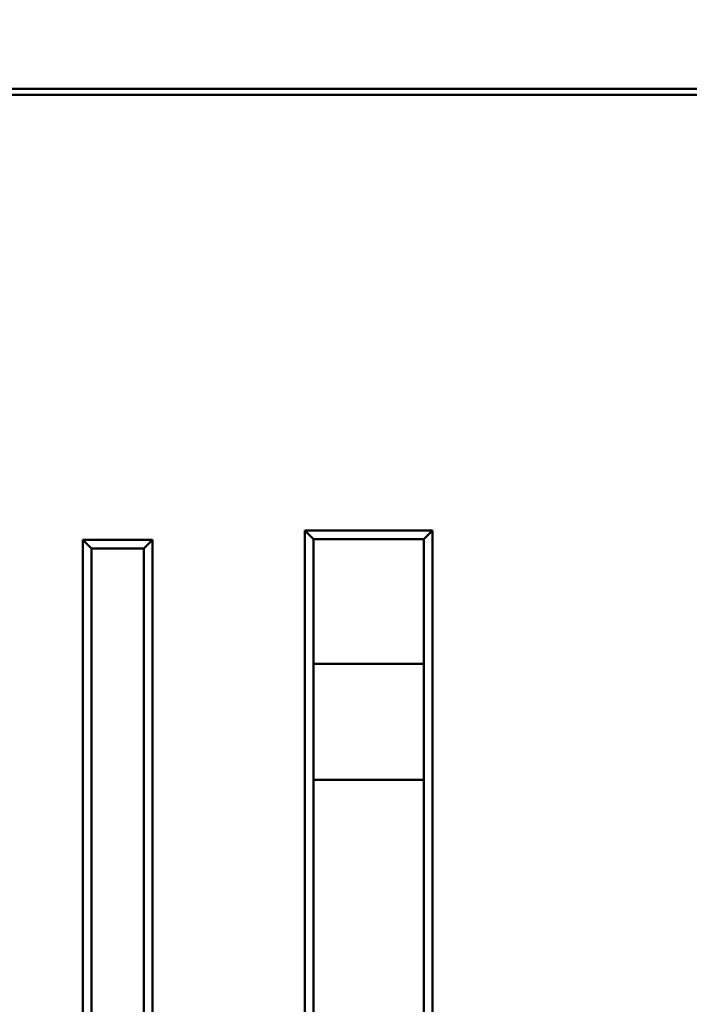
# Model space of a CAD drawing. Header units: inches. Extents: x 1.9 to 64.4, y 1.6 to 69.2.
# Tile 306 of 328: x 53.1 to 55.4, y 56.6 to 60. Entities that reach past the tile are written whole.
import ezdxf

# ---------------------------------------------------------------- set-up
doc = ezdxf.new("R2010")
doc.units = ezdxf.units.IN
doc.header["$MEASUREMENT"] = 0
doc.layers.add('Dimension (ANSI)', color=7, linetype='Continuous', lineweight=25)
doc.layers.add('Visible (ANSI)', color=7, linetype='Continuous', lineweight=50)
doc.styles.add('Note Text (ANSI)', font='tahoma.ttf')
doc.dimstyles.new('Default (ANSI)', dxfattribs={"dimtxt": 0.5, "dimasz": 0.098425, "dimexe": 0.125, "dimexo": 0.0625, "dimgap": 0.031496, "dimtad": 0, "dimtih": 1, "dimtoh": 1, "dimrnd": 1e-08, "dimzin": 4, "dimdsep": 46, "dimtxsty": 'Note Text (ANSI)', "dimcen": 0.09, "dimdle": 0.393701, "dimclrd": 256, "dimclre": 256, "dimclrt": 256, "dimadec": 0, "dimazin": 1, "dimtfac": 1, "dimtofl": 0, "dimtmove": 0, "dimatfit": 3, "dimfxl": 1, "dimtolj": 1, "dimtzin": 4, "dimlwd": -1, "dimlwe": -1, "dimarcsym": 0})

# ---------------------------------------------------------------- blocks, each defined once
blk = doc.blocks.new('*D10')
at = {"layer": 'Defpoints', "color": 0}
for p in [(59.5224, 65.0112), (54.8947, 40.8796), (62.5145, 40.8796)]:
    blk.add_point(p, dxfattribs=at)
at = {"layer": 'Dimension (ANSI)'}
for p, q in [((59.5849, 65.0112), (62.6395, 65.0112)), ((62.5145, 64.9128), (62.5145, 53.304)), ((62.5145, 40.978), (62.5145, 52.5868)), ((54.9572, 40.8796), (62.6395, 40.8796))]:
    blk.add_line(p, q, dxfattribs=at)
for points in [[(62.4981, 64.9128), (62.5309, 64.9128), (62.5145, 65.0112)], [(62.4981, 40.978), (62.5309, 40.978), (62.5145, 40.8796)]]:
    blk.add_solid(points, dxfattribs=at)
at = {"layer": 'Dimension (ANSI)', "insert": (60.4801, 53.2725), "char_height": 0.5, "attachment_point": 1, "style": 'Note Text (ANSI)'}
blk.add_mtext('\\A1;24.13 [612.9]', dxfattribs=at)

msp = doc.modelspace()

# ---------------------------------------------------------------- linework, layer by layer
at = {"layer": 'Visible (ANSI)'}
for p, q in [((51.2055, 59.7945), (58.1652, 59.7945)), ((58.1652, 59.7745), (51.2055, 59.7745)), ((54.0381, 58.2714), (54.0381, 55.1514)), ((54.4781, 58.2714), (54.0381, 58.2714)), ((54.0681, 58.2414), (54.0381, 58.2714)), ((54.4781, 58.2714), (54.4481, 58.2414)), ((54.4781, 55.1514), (54.4781, 58.2714)), ((53.2731, 58.2389), (53.2731, 55.1839)), ((53.5131, 58.2389), (53.2731, 58.2389)), ((53.3031, 58.2089), (53.2731, 58.2389)), ((53.5131, 58.2389), (53.4831, 58.2089)), ((53.5131, 55.1839), (53.5131, 58.2389)), ((54.0681, 55.1814), (54.0681, 58.2414)), ((54.0681, 58.2414), (54.4481, 58.2414)), ((54.4481, 58.2414), (54.4481, 55.1814)), ((53.3031, 55.2139), (53.3031, 58.2089)), ((53.3031, 58.2089), (53.4831, 58.2089)), ((53.4831, 58.2089), (53.4831, 55.2139)), ((54.4481, 57.8114), (54.0681, 57.8114)), ((54.4481, 57.4114), (54.0681, 57.4114))]:
    msp.add_line(p, q, dxfattribs=at)

# ---------------------------------------------------------------- dimensions: what is measured, and where the dimension line sits
at = {"layer": 'Dimension (ANSI)'}
dim = msp.add_linear_dim(base=(62.5145, 40.8796), p1=(59.5224, 65.0112), p2=(54.8947, 40.8796), angle=90, dimstyle='Default (ANSI)', override={"dimdec": 2, "dimtp": 0, "dimtm": 0, "dimtdec": 2, "dimatfit": 1}, dxfattribs=at)
dim.commit()
dim.dimension.update_dxf_attribs({"geometry": '*D10', "text_midpoint": (62.5145, 52.9454), "dimtype": 160})

doc.saveas('drawing.dxf')
